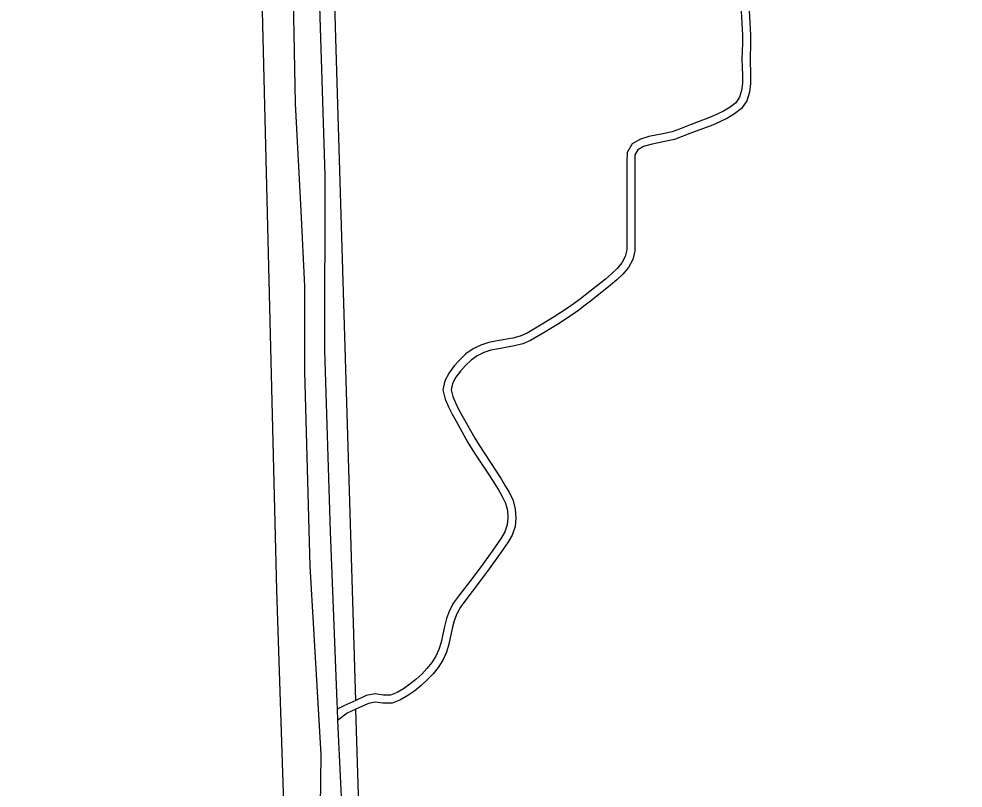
# Model space of a CAD drawing. Extents: x 128999 to 131010, y 395498 to 399007.
# Drawn here: x 129567.9 to 129685.4, y 395711.1 to 395806.8 of the extents above; entities that cross this region are included whole.
import ezdxf

# ---------------------------------------------------------------- set-up
doc = ezdxf.new("R2010")
doc.units = 0
for name, color, linetype in [('gg-afsc-draadraster', 7, 'Continuous'), ('gg-afsc-hekwerk', 7, 'Continuous'), ('gg-knt-onverhard', 7, 'Continuous')]:
    doc.layers.add(name, color=color, linetype=linetype)

msp = doc.modelspace()

# ---------------------------------------------------------------- linework, layer by layer
at = {"layer": 'gg-afsc-draadraster'}
msp.add_line((129600.05, 395735.74), (129597.46, 395839.53), dxfattribs=at)
for points in [[(129609.86, 395722.04), (129607.34, 395805.78), (129604.59, 395912.49), (129603.47, 395965.83)], [(129787.08, 395686.66), (129663.74, 395692.73), (129617.66, 395695.48), (129614.64, 395695.99), (129611.93, 395697.51), (129610.49, 395700.99), (129609.89, 395720.96)]]:
    msp.add_lwpolyline(points, dxfattribs=at)
at = {"layer": 'gg-afsc-hekwerk'}
msp.add_lwpolyline([(129567.94, 395665.03), (129569.56, 395663.8), (129589.68, 395682.51), (129599.85, 395692.02), (129601.39, 395695.4), (129600.05, 395735.74)], dxfattribs=at)
at = {"layer": 'gg-knt-onverhard'}
for p, q in [((129607.53, 395720.96), (129607.6, 395719.52)), ((129607.6, 395719.52), (129607.96, 395711.76)), ((129607.96, 395711.76), (129608.23, 395706.17))]:
    msp.add_line(p, q, dxfattribs=at)
for points in [[(129601.69, 395969.53), (129601.83, 395961.78), (129601.71, 395950.01), (129602, 395936.32), (129602.68, 395924.99), (129602.71, 395902.54), (129604, 395857.09), (129605.33, 395829.28), (129605.37, 395808.38), (129606.01, 395787.36), (129605.99, 395765.59), (129606.67, 395743.05), (129607.49, 395721.86), (129607.53, 395720.96)], [(129601.29, 395688.59), (129602.68, 395691.54), (129603.89, 395694.38), (129604.14, 395694.84), (129604.93, 395698.33), (129605.4, 395702.16), (129605.58, 395715.3), (129604.17, 395738.74), (129603.52, 395762.95), (129603.53, 395773.56), (129603.09, 395782.93), (129602.38, 395796.29), (129601.97, 395817.97), (129601.14, 395839.74), (129597.46, 395839.53)], [(129657.82, 395807.78), (129657.98, 395804.79), (129658, 395803.81), (129657.93, 395801.81), (129657.99, 395799.8), (129657.99, 395798.84), (129657.89, 395797.92), (129657.63, 395797.08), (129657.15, 395796.38), (129656.45, 395795.83), (129655.63, 395795.35), (129654.77, 395794.92), (129653.87, 395794.54), (129651.06, 395793.49), (129650.14, 395793.11), (129649.24, 395792.78), (129648.3, 395792.57), (129646.32, 395792.17), (129645.29, 395791.86), (129644.25, 395791.28), (129643.62, 395790.18), (129643.59, 395789.05), (129643.58, 395778.1), (129643.38, 395777.25), (129642.96, 395776.47), (129642.38, 395775.75), (129641.69, 395775.09), (129640.95, 395774.46), (129638.61, 395772.6), (129637.82, 395771.99), (129637.03, 395771.41), (129636.22, 395770.84), (129634.56, 395769.75), (129632.87, 395768.71), (129631.18, 395767.72), (129630.32, 395767.36), (129629.4, 395767.12), (129627.45, 395766.77), (129626.44, 395766.55), (129625.43, 395766.23), (129624.46, 395765.76), (129623.58, 395765.14), (129622.82, 395764.41), (129622.11, 395763.64), (129621.47, 395762.8), (129620.95, 395761.81), (129620.71, 395760.66), (129620.98, 395759.53), (129621.41, 395758.56), (129621.86, 395757.65), (129622.34, 395756.76), (129623.83, 395754.14), (129624.36, 395753.27), (129624.9, 395752.42), (129626.55, 395749.92), (129627.61, 395748.24), (129628.09, 395747.4), (129628.5, 395746.56), (129628.73, 395745.68), (129628.8, 395744.77), (129628.71, 395743.88), (129628.43, 395743.03), (129627.94, 395742.24), (129626.83, 395740.6), (129625.67, 395738.98), (129624.48, 395737.39), (129622.65, 395735), (129622.04, 395734.17), (129621.52, 395733.23), (129621.16, 395732.23), (129620.91, 395731.22), (129620.49, 395729.28), (129620.22, 395728.37), (129619.84, 395727.53), (129619.33, 395726.74), (129618.73, 395726), (129618.07, 395725.3), (129617.35, 395724.65), (129616.6, 395724.04), (129615.82, 395723.49), (129615, 395723.03), (129614.18, 395722.71), (129613.31, 395722.7), (129612.28, 395722.85), (129611.16, 395722.63), (129609.86, 395722.04)], [(129658.82, 395807.82), (129658.98, 395804.82), (129659, 395803.8), (129658.93, 395801.8), (129658.99, 395799.82), (129658.99, 395798.78), (129658.87, 395797.71), (129658.54, 395796.64), (129657.89, 395795.68), (129657.01, 395795), (129656.11, 395794.47), (129655.19, 395794.01), (129654.24, 395793.61), (129651.43, 395792.56), (129650.5, 395792.17), (129649.52, 395791.82), (129648.51, 395791.59), (129646.57, 395791.2), (129645.69, 395790.93), (129644.98, 395790.54), (129644.61, 395789.9), (129644.59, 395789.04), (129644.58, 395777.98), (129644.33, 395776.89), (129643.8, 395775.91), (129643.12, 395775.07), (129642.36, 395774.35), (129641.58, 395773.69), (129639.23, 395771.81), (129638.43, 395771.19), (129637.61, 395770.6), (129636.79, 395770.01), (129635.1, 395768.9), (129633.39, 395767.85), (129631.62, 395766.82), (129630.64, 395766.41), (129629.62, 395766.14), (129627.64, 395765.79), (129626.69, 395765.59), (129625.8, 395765.3), (129624.97, 395764.9), (129624.22, 395764.36), (129623.53, 395763.71), (129622.88, 395763), (129622.32, 395762.26), (129621.9, 395761.47), (129621.74, 395760.67), (129621.93, 395759.85), (129622.32, 395758.99), (129622.75, 395758.11), (129623.22, 395757.24), (129624.69, 395754.65), (129625.21, 395753.8), (129627.94, 395749.61), (129628.47, 395748.75), (129628.98, 395747.86), (129629.44, 395746.9), (129629.72, 395745.85), (129629.8, 395744.76), (129629.69, 395743.66), (129629.34, 395742.61), (129628.78, 395741.7), (129627.64, 395740.03), (129626.47, 395738.4), (129625.27, 395736.78), (129623.45, 395734.4), (129622.88, 395733.62), (129622.43, 395732.81), (129622.12, 395731.94), (129621.88, 395731), (129621.46, 395729.03), (129621.16, 395728.02), (129620.72, 395727.04), (129620.14, 395726.15), (129619.48, 395725.34), (129618.77, 395724.59), (129618, 395723.89), (129617.21, 395723.24), (129616.35, 395722.64), (129615.42, 395722.12), (129614.38, 395721.71), (129613.25, 395721.7), (129612.3, 395721.84), (129611.46, 395721.67), (129609.89, 395720.96)], [(129609.86, 395722.04), (129608.37, 395721.37), (129607.53, 395720.96)], [(129609.89, 395720.96), (129608.78, 395720.46), (129607.6, 395719.52)]]:
    msp.add_lwpolyline(points, dxfattribs=at)

doc.saveas('drawing.dxf')
